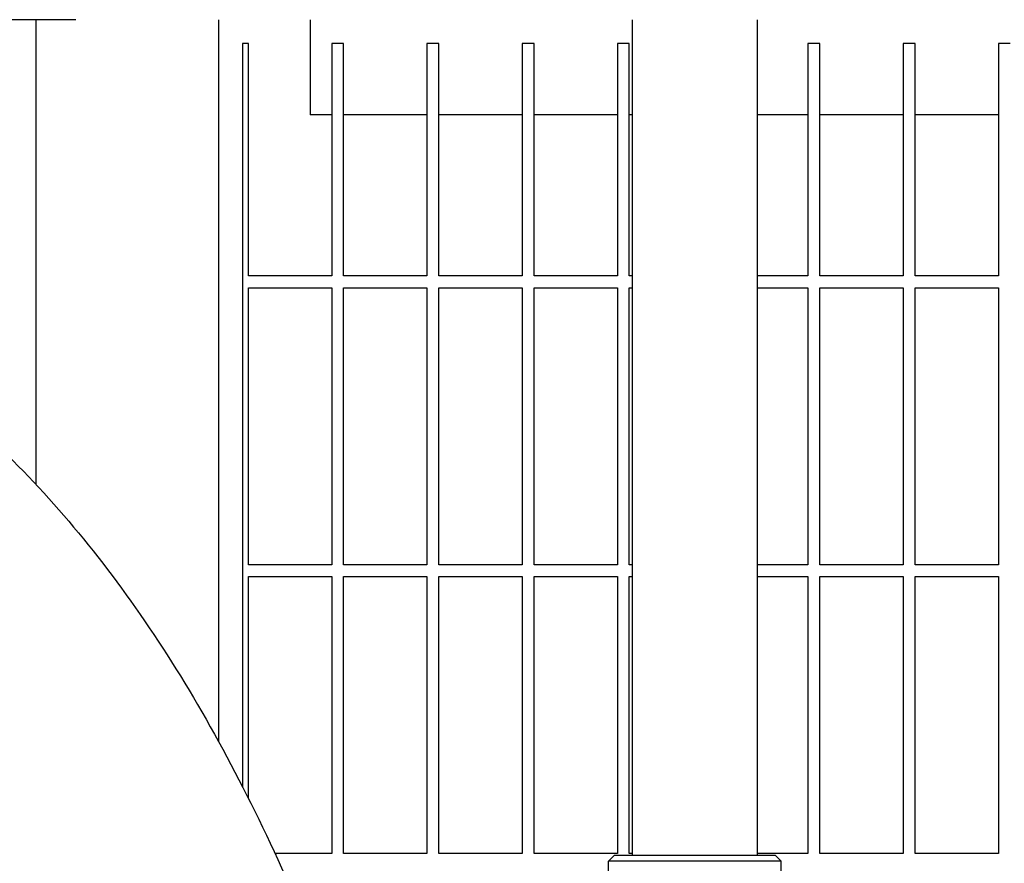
# Model space of a CAD drawing. Header units: inches. Extents: x 24 to 1128, y -74 to 748.
# Tile 538 of 557: x 715 to 726, y 594 to 603. Entities that reach past the tile are written whole.
import ezdxf

# ---------------------------------------------------------------- set-up
doc = ezdxf.new("R2010")
doc.units = ezdxf.units.IN
doc.header["$LTSCALE"] = 32
doc.header["$MEASUREMENT"] = 0
doc.layers.add('Dimension (ANSI)', color=7, linetype='Continuous', lineweight=25)
doc.layers.add('Visible (ANSI)', color=7, linetype='Continuous', lineweight=30)
doc.styles.add('Note Text (ANSI)', font='tahoma.ttf')
doc.dimstyles.new('Architectural (ANSI)', dxfattribs={"dimscale": 32, "dimtxt": 0.125, "dimasz": 0.098425, "dimexe": 0.125, "dimexo": 0.0625, "dimgap": 0.031496, "dimtad": 0, "dimtih": 1, "dimtoh": 1, "dimdec": 4, "dimrnd": 1e-08, "dimzin": 3, "dimdsep": 46, "dimlunit": 4, "dimtxsty": 'Note Text (ANSI)', "dimcen": 0.09, "dimdle": 0.393701, "dimclrd": 256, "dimclre": 256, "dimclrt": 256, "dimadec": 0, "dimazin": 3, "dimtfac": 0.96, "dimtofl": 0, "dimtmove": 0, "dimatfit": 3, "dimfxl": 1, "dimfrac": 2, "dimtolj": 1, "dimtzin": 12, "dimlwd": -1, "dimlwe": -1, "dimarcsym": 0})

# ---------------------------------------------------------------- blocks, each defined once
blk = doc.blocks.new('*D17')
at = {"layer": 'Defpoints', "color": 0, "transparency": 16777216}
for p in [(710.539, 607.711), (710.539, 481.711), (798.741, 481.711)]:
    blk.add_point(p, dxfattribs=at)
at = {"layer": 'Dimension (ANSI)', "transparency": 16777216}
for p, q in [((712.539, 607.711), (802.741, 607.711)), ((798.741, 604.562), (798.741, 544.801)), ((798.741, 484.861), (798.741, 538.622)), ((712.539, 481.711), (802.741, 481.711))]:
    blk.add_line(p, q, dxfattribs=at)
for points in [[(798.216, 604.562), (799.266, 604.562), (798.741, 607.711)], [(798.216, 484.861), (799.266, 484.861), (798.741, 481.711)]]:
    blk.add_solid(points, dxfattribs=at)
at = {"layer": 'Dimension (ANSI)', "transparency": 16777216, "insert": (792.009, 543.793), "char_height": 4, "attachment_point": 1, "style": 'Note Text (ANSI)'}
blk.add_mtext('\\A1;10\'-6"', dxfattribs=at)

msp = doc.modelspace()

# ---------------------------------------------------------------- linework, layer by layer
at = {"layer": 'Visible (ANSI)'}
for p, q in [((715.86905, 602.79141), (710.78905, 602.79141)), ((715.86905, 602.79141), (715.44905, 602.79141)), ((715.44905, 602.79141), (715.44905, 597.9165)), ((717.36905, 602.79141), (717.36905, 595.21557)), ((718.32905, 602.79141), (718.32905, 601.79141)), ((721.71059, 602.79141), (721.71059, 594.02391)), ((723.02559, 602.79141), (723.02559, 594.02391)), ((717.61905, 602.54141), (717.61905, 594.74491)), ((717.68155, 602.54141), (717.61905, 602.54141)), ((717.68155, 600.10391), (717.68155, 602.54141)), ((718.68155, 602.54141), (718.55655, 602.54141)), ((718.55655, 602.54141), (718.55655, 600.10391)), ((718.68155, 600.10391), (718.68155, 602.54141)), ((719.68155, 602.54141), (719.55655, 602.54141)), ((719.55655, 602.54141), (719.55655, 600.10391)), ((719.68155, 600.10391), (719.68155, 602.54141)), ((720.68155, 602.54141), (720.55655, 602.54141)), ((720.55655, 602.54141), (720.55655, 600.10391)), ((720.68155, 600.10391), (720.68155, 602.54141)), ((721.68155, 602.54141), (721.55655, 602.54141)), ((721.55655, 602.54141), (721.55655, 600.10391)), ((721.68155, 600.10391), (721.68155, 602.54141)), ((723.68155, 602.54141), (723.55655, 602.54141)), ((723.55655, 602.54141), (723.55655, 600.10391)), ((723.68155, 600.10391), (723.68155, 602.54141)), ((724.68155, 602.54141), (724.55655, 602.54141)), ((724.55655, 602.54141), (724.55655, 600.10391)), ((724.68155, 600.10391), (724.68155, 602.54141)), ((725.68155, 602.54141), (725.55655, 602.54141)), ((725.55655, 602.54141), (725.55655, 600.10391)), ((718.55655, 601.79141), (718.32905, 601.79141)), ((719.55655, 601.79141), (718.68155, 601.79141)), ((720.55655, 601.79141), (719.68155, 601.79141)), ((721.55655, 601.79141), (720.68155, 601.79141)), ((721.71059, 601.79141), (721.68155, 601.79141)), ((723.55655, 601.79141), (723.02559, 601.79141)), ((724.55655, 601.79141), (723.68155, 601.79141)), ((725.55655, 601.79141), (724.68155, 601.79141)), ((718.55655, 600.10391), (717.68155, 600.10391)), ((719.55655, 600.10391), (718.68155, 600.10391)), ((720.55655, 600.10391), (719.68155, 600.10391)), ((721.55655, 600.10391), (720.68155, 600.10391)), ((721.71059, 600.10391), (721.68155, 600.10391)), ((723.55655, 600.10391), (723.02559, 600.10391)), ((724.55655, 600.10391), (723.68155, 600.10391)), ((725.55655, 600.10391), (724.68155, 600.10391)), ((717.68155, 597.07266), (717.68155, 599.97891)), ((717.68155, 599.97891), (718.55655, 599.97891)), ((718.55655, 599.97891), (718.55655, 597.07266)), ((718.68155, 597.07266), (718.68155, 599.97891)), ((718.68155, 599.97891), (719.55655, 599.97891)), ((719.55655, 599.97891), (719.55655, 597.07266)), ((719.68155, 597.07266), (719.68155, 599.97891)), ((719.68155, 599.97891), (720.55655, 599.97891)), ((720.55655, 599.97891), (720.55655, 597.07266)), ((720.68155, 597.07266), (720.68155, 599.97891)), ((720.68155, 599.97891), (721.55655, 599.97891)), ((721.55655, 599.97891), (721.55655, 597.07266)), ((721.68155, 597.07266), (721.68155, 599.97891)), ((721.68155, 599.97891), (721.71059, 599.97891)), ((723.02559, 599.97891), (723.55655, 599.97891)), ((723.55655, 599.97891), (723.55655, 597.07266)), ((723.68155, 597.07266), (723.68155, 599.97891)), ((723.68155, 599.97891), (724.55655, 599.97891)), ((724.55655, 599.97891), (724.55655, 597.07266)), ((724.68155, 597.07266), (724.68155, 599.97891)), ((724.68155, 599.97891), (725.55655, 599.97891)), ((725.55655, 599.97891), (725.55655, 597.07266)), ((718.55655, 597.07266), (717.68155, 597.07266)), ((719.55655, 597.07266), (718.68155, 597.07266)), ((720.55655, 597.07266), (719.68155, 597.07266)), ((721.55655, 597.07266), (720.68155, 597.07266)), ((721.71059, 597.07266), (721.68155, 597.07266)), ((723.55655, 597.07266), (723.02559, 597.07266)), ((724.55655, 597.07266), (723.68155, 597.07266)), ((725.55655, 597.07266), (724.68155, 597.07266)), ((717.68155, 594.62172), (717.68155, 596.94766)), ((717.68155, 596.94766), (718.55655, 596.94766)), ((718.55655, 596.94766), (718.55655, 594.04141)), ((718.68155, 594.04141), (718.68155, 596.94766)), ((718.68155, 596.94766), (719.55655, 596.94766)), ((719.55655, 596.94766), (719.55655, 594.04141)), ((719.68155, 594.04141), (719.68155, 596.94766)), ((719.68155, 596.94766), (720.55655, 596.94766)), ((720.55655, 596.94766), (720.55655, 594.04141)), ((720.68155, 594.04141), (720.68155, 596.94766)), ((720.68155, 596.94766), (721.55655, 596.94766)), ((721.55655, 596.94766), (721.55655, 594.04141)), ((721.68155, 594.04141), (721.68155, 596.94766)), ((721.68155, 596.94766), (721.71059, 596.94766)), ((723.02559, 596.94766), (723.55655, 596.94766)), ((723.55655, 596.94766), (723.55655, 594.04141)), ((723.68155, 594.04141), (723.68155, 596.94766)), ((723.68155, 596.94766), (724.55655, 596.94766)), ((724.55655, 596.94766), (724.55655, 594.04141)), ((724.68155, 594.04141), (724.68155, 596.94766)), ((724.68155, 596.94766), (725.55655, 596.94766)), ((725.55655, 596.94766), (725.55655, 594.04141)), ((718.55655, 594.04141), (717.96095, 594.04141)), ((719.55655, 594.04141), (718.68155, 594.04141)), ((720.55655, 594.04141), (719.68155, 594.04141)), ((721.55655, 594.04141), (720.68155, 594.04141)), ((721.52434, 594.02391), (721.46184, 593.96141)), ((721.52434, 594.02391), (723.21184, 594.02391)), ((721.71059, 594.04141), (721.68155, 594.04141)), ((723.55655, 594.04141), (723.02559, 594.04141)), ((723.21184, 594.02391), (723.27434, 593.96141)), ((724.55655, 594.04141), (723.68155, 594.04141)), ((725.55655, 594.04141), (724.68155, 594.04141)), ((723.27434, 593.96141), (721.46184, 593.96141)), ((721.46184, 593.55516), (721.46184, 593.96141)), ((723.27434, 593.14891), (723.27434, 593.96141))]:
    msp.add_line(p, q, dxfattribs=at)
msp.add_open_spline([(710.66405, 600.27391), (711.22305, 600.27391), (711.78166, 600.18385), (712.91132, 599.81992), (713.47976, 599.53295), (714.64961, 598.72672), (715.24255, 598.17806), (716.34715, 596.8799), (716.85907, 596.1301), (717.79173, 594.45851), (718.21241, 593.53661), (718.63371, 592.40656), (718.6845, 592.26629), (718.73426, 592.1247)], degree=3, knots=[0, 0, 0, 0, 0.159713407, 0.159713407, 0.331843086, 0.331843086, 0.531261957, 0.531261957, 0.730680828, 0.730680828, 0.930099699, 0.930099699, 0.958051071, 0.958051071, 0.958051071, 0.958051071], dxfattribs=at)
msp.add_open_spline([(717.9579, 594.04802), (717.96409, 594.04584), (717.97028, 594.04363), (717.97646, 594.04141)], degree=3, dxfattribs=at)

# ---------------------------------------------------------------- dimensions: what is measured, and where the dimension line sits
at = {"layer": 'Dimension (ANSI)'}
dim = msp.add_linear_dim(base=(798.7409, 481.71141), p1=(710.53905, 607.71141), p2=(710.53905, 481.71141), angle=90, dimstyle='Architectural (ANSI)', override={"dimgap": 0.031496, "dimdec": 4, "dimlfac": 1, "dimtol": 0, "dimlim": 0, "dimtp": 0, "dimtm": 0, "dimtdec": 2, "dimatfit": 1}, dxfattribs=at)
dim.commit()
dim.dimension.update_dxf_attribs({"geometry": '*D17', "text_midpoint": (798.7409, 541.71141), "dimtype": 160})

doc.saveas('drawing.dxf')
